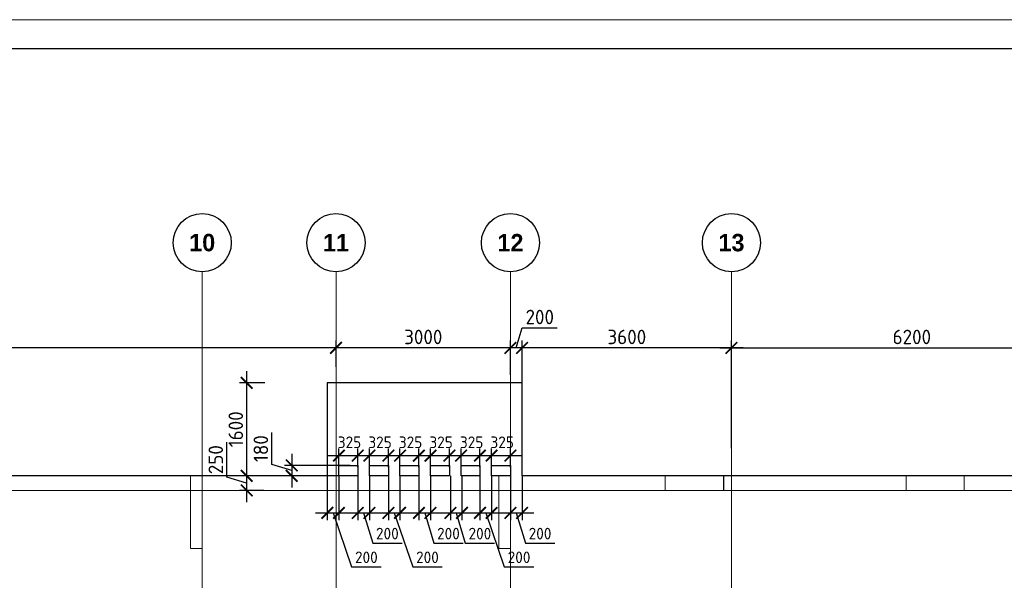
# Model space of a CAD drawing. Header units: millimetres. Extents: x -42044588 to 856694, y -806701 to 941911.
# Tile 823 of 1056: x -168083 to -151155, y -171279 to -161640. Entities that reach past the tile are written whole.
import ezdxf

# ---------------------------------------------------------------- set-up
doc = ezdxf.new("R2010")
doc.units = ezdxf.units.MM
for name, pattern in [('______5', [1100, 800, -100, 100, -100]), ('DASHED', [7, 5, -2, 0]), ('осевая', [50.8, 31.75, -6.35, 6.35, -6.35])]:
    doc.linetypes.add(name, pattern=pattern)
doc.layers.add('Колонна_ бетон', color=7, linetype='Continuous', lineweight=50, true_color=0xb4b496)
for name, color, linetype, lineweight in [('Оси', 40, '______5', 18), ('Перекрытие ж_бетон', 1, 'Continuous', 30), ('РАЗМЕРЫ', 1, 'Continuous', 9), ('ТОНКИЕ', 7, 'Continuous', 9)]:
    doc.layers.add(name, color=color, linetype=linetype, lineweight=lineweight)
doc.layers.add('ТОЛСТЫЕ_ОСНОВНЫЕ', color=6, linetype='Continuous')
doc.styles.add('Century Gothic', font='GOTHIC.TTF')
doc.styles.add('GOST-2.304_Type-B', font='GOST_Common.ttf')
doc.dimstyles.new('СПДС', dxfattribs={"dimscale": 100, "dimtxt": 2.5, "dimasz": 2, "dimexe": 1.25, "dimexo": 0, "dimtad": 1, "dimdec": 0, "dimrnd": 5, "dimtxsty": 'GOST-2.304_Type-B', "dimblk": 'ARCHTICK', "dimcen": 2.5, "dimdle": 2, "dimclrd": 1, "dimclre": 1, "dimclrt": 1, "dimadec": 0, "dimazin": 2, "dimtfac": 0.75, "dimtdec": 0, "dimtmove": 1, "dimatfit": 3, "dimfxl": 0, "dimtolj": 1, "dimarcsym": 0})

# ---------------------------------------------------------------- blocks, each defined once
blk = doc.blocks.new('NSY101')
at = {"color": 0, "linetype": 'ByBlock', "lineweight": -2}
blk.add_circle((0, 0), 50, dxfattribs=at)
blk = doc.blocks.new('СЛОЖНЫЙ_ОБЪЕКТ_17')
at = {"layer": 'Оси', "color": 16, "linetype": 'Continuous', "lineweight": 25, "transparency": 33554687, "xscale": 9.999999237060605, "yscale": 9.999999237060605, "zscale": 9.999999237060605}
blk.add_blockref('NSY101', (36213, -989), dxfattribs=at)
at = {"layer": 'Оси', "color": 16, "linetype": 'Continuous', "lineweight": 25, "transparency": 33554687, "insert": (36213, -989), "char_height": 300, "width": 620, "attachment_point": 5, "style": 'Century Gothic'}
blk.add_mtext('\\A1;{\\fCentury Gothic|i0|b1;\\H300.000000;\\W1.000000;\\C16;10}\\P', dxfattribs=at)
blk = doc.blocks.new('СЛОЖНЫЙ_ОБЪЕКТ_18')
at = {"layer": 'Оси', "color": 16, "linetype": 'Continuous', "lineweight": 25, "transparency": 33554687, "xscale": 9.999999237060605, "yscale": 9.999999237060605, "zscale": 9.999999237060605}
blk.add_blockref('NSY101', (38513, -989), dxfattribs=at)
at = {"layer": 'Оси', "color": 16, "linetype": 'Continuous', "lineweight": 25, "transparency": 33554687, "insert": (38513, -989), "char_height": 300, "width": 620, "attachment_point": 5, "style": 'Century Gothic'}
blk.add_mtext('\\A1;{\\fCentury Gothic|i0|b1;\\H300.000000;\\W1.000000;\\C16;11}\\P', dxfattribs=at)
blk = doc.blocks.new('СЛОЖНЫЙ_ОБЪЕКТ_19')
at = {"layer": 'Оси', "color": 16, "linetype": 'Continuous', "lineweight": 25, "transparency": 33554687, "xscale": 9.999999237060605, "yscale": 9.999999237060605, "zscale": 9.999999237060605}
blk.add_blockref('NSY101', (41513, -989), dxfattribs=at)
at = {"layer": 'Оси', "color": 16, "linetype": 'Continuous', "lineweight": 25, "transparency": 33554687, "insert": (41513, -989), "char_height": 300, "width": 620, "attachment_point": 5, "style": 'Century Gothic'}
blk.add_mtext('\\A1;{\\fCentury Gothic|i0|b1;\\H300.000000;\\W1.000000;\\C16;12}\\P', dxfattribs=at)
blk = doc.blocks.new('СЛОЖНЫЙ_ОБЪЕКТ_20')
at = {"layer": 'Оси', "color": 16, "linetype": 'Continuous', "lineweight": 25, "transparency": 33554687, "xscale": 9.999999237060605, "yscale": 9.999999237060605, "zscale": 9.999999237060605}
blk.add_blockref('NSY101', (45313, -989), dxfattribs=at)
at = {"layer": 'Оси', "color": 16, "linetype": 'Continuous', "lineweight": 25, "transparency": 33554687, "insert": (45313, -989), "char_height": 300, "width": 620, "attachment_point": 5, "style": 'Century Gothic'}
blk.add_mtext('\\A1;{\\fCentury Gothic|i0|b1;\\H300.000000;\\W1.000000;\\C16;13}\\P', dxfattribs=at)
blk = doc.blocks.new('оси блок 2')
at = {"layer": 'Оси', "color": 16, "linetype": 'осевая', "lineweight": 0, "ltscale": 0.25, "transparency": 33554687}
for p, q in [((-54204.7, -322543), (-54204.7, -347914.1)), ((-51904.7, -322543), (-51904.7, -347914.1)), ((-48904.7, -322543), (-48904.7, -347914.1)), ((-45104.7, -322543), (-45104.7, -347914.1)), ((-89822.3, -326301.3), (-37238.5, -326301.3))]:
    blk.add_line(p, q, dxfattribs=at)
at = {"layer": 'Оси', "color": 16, "linetype": 'Continuous', "lineweight": 25, "transparency": 33554687}
for name in ['СЛОЖНЫЙ_ОБЪЕКТ_17', 'СЛОЖНЫЙ_ОБЪЕКТ_18', 'СЛОЖНЫЙ_ОБЪЕКТ_19', 'СЛОЖНЫЙ_ОБЪЕКТ_20']:
    blk.add_blockref(name, (-90418.2, -321053.5), dxfattribs=at)
blk = doc.blocks.new('_ArchTick')
at = {"color": 0, "linetype": 'ByBlock', "const_width": 0.15}
blk.add_lwpolyline([(-0.5, -0.5), (0.5, 0.5)], dxfattribs=at)
blk = doc.blocks.new('*D536')
at = {"layer": 'DEFPOINTS', "color": 0, "transparency": 16777216}
for p in [(-149645, -167283), (-155845, -169008), (-149645, -169131)]:
    blk.add_point(p, dxfattribs=at)
at = {"layer": 'РАЗМЕРЫ', "color": 1, "lineweight": -2, "transparency": 16777216}
for p, q in [((-155845, -169008), (-155845, -167158)), ((-149645, -169131), (-149645, -167158)), ((-156045, -167283), (-149445, -167283))]:
    blk.add_line(p, q, dxfattribs=at)
at = {"layer": 'РАЗМЕРЫ', "color": 1, "lineweight": -2, "transparency": 16777216, "xscale": 200, "yscale": 200, "zscale": 200, "rotation": 180}
blk.add_blockref('_ArchTick', (-155845, -167283), dxfattribs=at)
at = {"layer": 'РАЗМЕРЫ', "color": 1, "lineweight": -2, "transparency": 16777216, "xscale": 200, "yscale": 200, "zscale": 200}
blk.add_blockref('_ArchTick', (-149645, -167283), dxfattribs=at)
at = {"layer": 'РАЗМЕРЫ', "color": 1, "lineweight": 0, "transparency": 16777216, "insert": (-152745, -167095), "char_height": 250, "attachment_point": 5, "style": 'GOST-2.304_Type-B'}
blk.add_mtext('\\A1;6200', dxfattribs=at)
blk = doc.blocks.new('*D540')
at = {"layer": 'DEFPOINTS', "color": 0, "transparency": 16777216}
for p in [(-163869, -167883), (-164181, -169483), (-163293, -169483)]:
    blk.add_point(p, dxfattribs=at)
at = {"layer": 'РАЗМЕРЫ', "color": 1, "lineweight": -2, "transparency": 16777216}
for p, q in [((-164181, -167683), (-164181, -169683)), ((-163869, -167883), (-164306, -167883)), ((-163293, -169483), (-164306, -169483))]:
    blk.add_line(p, q, dxfattribs=at)
at = {"layer": 'РАЗМЕРЫ', "color": 1, "lineweight": -2, "transparency": 16777216, "xscale": 200, "yscale": 200, "zscale": 200}
for p, rotation in [((-164181, -167883), 90), ((-164181, -169483), 270)]:
    blk.add_blockref('_ArchTick', p, dxfattribs=dict(at, rotation=rotation))
at = {"layer": 'РАЗМЕРЫ', "color": 1, "lineweight": 0, "transparency": 16777216, "insert": (-164368, -168683), "char_height": 250, "attachment_point": 5, "rotation": 90, "style": 'GOST-2.304_Type-B'}
blk.add_mtext('\\A1;1600', dxfattribs=at)
blk = doc.blocks.new('*D541')
at = {"layer": 'DEFPOINTS', "color": 0, "transparency": 16777216}
for p in [(-163883, -169483), (-164181, -169733), (-163883, -169733)]:
    blk.add_point(p, dxfattribs=at)
at = {"layer": 'РАЗМЕРЫ', "color": 1, "lineweight": -2, "transparency": 16777216}
for p, q in [((-164524, -169505), (-164524, -168905)), ((-164181, -169283), (-164181, -169933)), ((-164181, -169608), (-164524, -169505)), ((-163883, -169483), (-164306, -169483)), ((-163883, -169733), (-164306, -169733))]:
    blk.add_line(p, q, dxfattribs=at)
at = {"layer": 'РАЗМЕРЫ', "color": 1, "lineweight": -2, "transparency": 16777216, "xscale": 200, "yscale": 200, "zscale": 200}
for p, rotation in [((-164181, -169483), 90), ((-164181, -169733), 270)]:
    blk.add_blockref('_ArchTick', p, dxfattribs=dict(at, rotation=rotation))
at = {"layer": 'РАЗМЕРЫ', "color": 1, "lineweight": 0, "transparency": 16777216, "insert": (-164712, -169205), "char_height": 250, "attachment_point": 5, "rotation": 90, "style": 'GOST-2.304_Type-B'}
blk.add_mtext('\\A1;250', dxfattribs=at)
blk = doc.blocks.new('*D542')
at = {"layer": 'DEFPOINTS', "color": 0, "transparency": 16777216}
for p in [(-162400, -169303, 0), (-163406, -169483), (-162400, -169483, 0)]:
    blk.add_point(p, dxfattribs=at)
at = {"layer": 'РАЗМЕРЫ', "color": 1, "lineweight": -2, "transparency": 16777216}
for p, q in [((-163750, -169290), (-163750, -168740)), ((-163406, -169103), (-163406, -169683)), ((-163406, -169393), (-163750, -169290)), ((-162400, -169303), (-163531, -169303)), ((-162400, -169483), (-163531, -169483))]:
    blk.add_line(p, q, dxfattribs=at)
at = {"layer": 'РАЗМЕРЫ', "color": 1, "lineweight": -2, "transparency": 16777216, "xscale": 200, "yscale": 200, "zscale": 200}
for p, rotation in [((-163406, -169303), 90), ((-163406, -169483), 270)]:
    blk.add_blockref('_ArchTick', p, dxfattribs=dict(at, rotation=rotation))
at = {"layer": 'РАЗМЕРЫ', "color": 1, "lineweight": 0, "transparency": 16777216, "insert": (-163937, -169015), "char_height": 250, "attachment_point": 5, "rotation": 90, "style": 'GOST-2.304_Type-B'}
blk.add_mtext('\\A1;180', dxfattribs=at)
blk = doc.blocks.new('подложка стн 1-го этажа')
at = {"layer": 'Колонна_ бетон', "color": 252, "linetype": 'DASHED', "lineweight": 0, "ltscale": 0.5, "true_color": 0x939598, "transparency": 33554687}
for points, elevation in [([(39344, 26362), (39544, 26362), (39544, 25112), (39344, 25112)], -560), ([(44644, 26362), (44844, 26362), (44844, 25112), (44644, 25112)], -560), ([(47504, 26362), (48504, 26362), (48504, 26112), (47504, 26112)], -360), ([(47504, 26362), (48514, 26362), (48514, 26112), (47504, 26112)], -560), ([(51644, 26362), (52644, 26362), (52644, 26112), (51644, 26112)], -360)]:
    blk.add_lwpolyline(points, close=True, dxfattribs=dict(at, elevation=elevation))
blk = doc.blocks.new('*D561')
at = {"layer": 'DEFPOINTS', "color": 0, "transparency": 16777216}
for p in [(-159645, -169483, 0), (-159445, -169483), (-159445, -170120)]:
    blk.add_point(p, dxfattribs=at)
at = {"layer": 'РАЗМЕРЫ', "color": 1, "lineweight": -2, "transparency": 16777216}
for p, q in [((-159645, -169483), (-159645, -170245)), ((-159445, -169483), (-159445, -170245)), ((-159845, -170120), (-159245, -170120)), ((-159545, -170120), (-159389, -170638)), ((-159389, -170638), (-158884, -170638))]:
    blk.add_line(p, q, dxfattribs=at)
at = {"layer": 'РАЗМЕРЫ', "color": 1, "lineweight": -2, "transparency": 16777216, "xscale": 200, "yscale": 200, "zscale": 200, "rotation": 180}
blk.add_blockref('_ArchTick', (-159645, -170120), dxfattribs=at)
at = {"layer": 'РАЗМЕРЫ', "color": 1, "lineweight": -2, "transparency": 16777216, "xscale": 200, "yscale": 200, "zscale": 200}
blk.add_blockref('_ArchTick', (-159445, -170120), dxfattribs=at)
at = {"layer": 'РАЗМЕРЫ', "color": 1, "lineweight": 0, "transparency": 16777216, "insert": (-159137, -170476), "char_height": 200, "attachment_point": 5, "style": 'GOST-2.304_Type-B'}
blk.add_mtext('\\A1;200', dxfattribs=at)
blk = doc.blocks.new('*D562')
at = {"layer": 'DEFPOINTS', "color": 0, "transparency": 16777216}
for p in [(-160170, -169483, 0), (-159970, -169483), (-159970, -170120)]:
    blk.add_point(p, dxfattribs=at)
at = {"layer": 'РАЗМЕРЫ', "color": 1, "lineweight": -2, "transparency": 16777216}
for p, q in [((-160170, -169483), (-160170, -170245)), ((-159970, -169483), (-159970, -170245)), ((-160370, -170120), (-159770, -170120)), ((-160070, -170120), (-159751, -171047)), ((-159751, -171047), (-159246, -171047))]:
    blk.add_line(p, q, dxfattribs=at)
at = {"layer": 'РАЗМЕРЫ', "color": 1, "lineweight": -2, "transparency": 16777216, "xscale": 200, "yscale": 200, "zscale": 200, "rotation": 180}
blk.add_blockref('_ArchTick', (-160170, -170120), dxfattribs=at)
at = {"layer": 'РАЗМЕРЫ', "color": 1, "lineweight": -2, "transparency": 16777216, "xscale": 200, "yscale": 200, "zscale": 200}
blk.add_blockref('_ArchTick', (-159970, -170120), dxfattribs=at)
at = {"layer": 'РАЗМЕРЫ', "color": 1, "lineweight": 0, "transparency": 16777216, "insert": (-159498, -170884), "char_height": 200, "attachment_point": 5, "style": 'GOST-2.304_Type-B'}
blk.add_mtext('\\A1;200', dxfattribs=at)
blk = doc.blocks.new('*D563')
at = {"layer": 'DEFPOINTS', "color": 0, "transparency": 16777216}
for p in [(-162270, -169483, 0), (-162070, -169483), (-162070, -170120)]:
    blk.add_point(p, dxfattribs=at)
at = {"layer": 'РАЗМЕРЫ', "color": 1, "lineweight": -2, "transparency": 16777216}
for p, q in [((-162270, -169483), (-162270, -170245)), ((-162070, -169483), (-162070, -170245)), ((-162470, -170120), (-161870, -170120)), ((-162170, -170120), (-162014, -170638)), ((-162014, -170638), (-161509, -170638))]:
    blk.add_line(p, q, dxfattribs=at)
at = {"layer": 'РАЗМЕРЫ', "color": 1, "lineweight": -2, "transparency": 16777216, "xscale": 200, "yscale": 200, "zscale": 200, "rotation": 180}
blk.add_blockref('_ArchTick', (-162270, -170120), dxfattribs=at)
at = {"layer": 'РАЗМЕРЫ', "color": 1, "lineweight": -2, "transparency": 16777216, "xscale": 200, "yscale": 200, "zscale": 200}
blk.add_blockref('_ArchTick', (-162070, -170120), dxfattribs=at)
at = {"layer": 'РАЗМЕРЫ', "color": 1, "lineweight": 0, "transparency": 16777216, "insert": (-161762, -170476), "char_height": 200, "attachment_point": 5, "style": 'GOST-2.304_Type-B'}
blk.add_mtext('\\A1;200', dxfattribs=at)
blk = doc.blocks.new('*D564')
at = {"layer": 'DEFPOINTS', "color": 0, "transparency": 16777216}
for p in [(-162795, -169483, 0), (-162595, -169483), (-162595, -170120)]:
    blk.add_point(p, dxfattribs=at)
at = {"layer": 'РАЗМЕРЫ', "color": 1, "lineweight": -2, "transparency": 16777216}
for p, q in [((-162795, -169483), (-162795, -170245)), ((-162595, -169483), (-162595, -170245)), ((-162995, -170120), (-162395, -170120)), ((-162695, -170120), (-162376, -171047)), ((-162376, -171047), (-161871, -171047))]:
    blk.add_line(p, q, dxfattribs=at)
at = {"layer": 'РАЗМЕРЫ', "color": 1, "lineweight": -2, "transparency": 16777216, "xscale": 200, "yscale": 200, "zscale": 200, "rotation": 180}
blk.add_blockref('_ArchTick', (-162795, -170120), dxfattribs=at)
at = {"layer": 'РАЗМЕРЫ', "color": 1, "lineweight": -2, "transparency": 16777216, "xscale": 200, "yscale": 200, "zscale": 200}
blk.add_blockref('_ArchTick', (-162595, -170120), dxfattribs=at)
at = {"layer": 'РАЗМЕРЫ', "color": 1, "lineweight": 0, "transparency": 16777216, "insert": (-162123, -170884), "char_height": 200, "attachment_point": 5, "style": 'GOST-2.304_Type-B'}
blk.add_mtext('\\A1;200', dxfattribs=at)
blk = doc.blocks.new('*D565')
at = {"layer": 'DEFPOINTS', "color": 0, "transparency": 16777216}
for p in [(-161220, -169483, 0), (-161020, -169483), (-161020, -170120)]:
    blk.add_point(p, dxfattribs=at)
at = {"layer": 'РАЗМЕРЫ', "color": 1, "lineweight": -2, "transparency": 16777216}
for p, q in [((-161220, -169483), (-161220, -170245)), ((-161020, -169483), (-161020, -170245)), ((-161420, -170120), (-160820, -170120)), ((-161120, -170120), (-160964, -170638)), ((-160964, -170638), (-160459, -170638))]:
    blk.add_line(p, q, dxfattribs=at)
at = {"layer": 'РАЗМЕРЫ', "color": 1, "lineweight": -2, "transparency": 16777216, "xscale": 200, "yscale": 200, "zscale": 200, "rotation": 180}
blk.add_blockref('_ArchTick', (-161220, -170120), dxfattribs=at)
at = {"layer": 'РАЗМЕРЫ', "color": 1, "lineweight": -2, "transparency": 16777216, "xscale": 200, "yscale": 200, "zscale": 200}
blk.add_blockref('_ArchTick', (-161020, -170120), dxfattribs=at)
at = {"layer": 'РАЗМЕРЫ', "color": 1, "lineweight": 0, "transparency": 16777216, "insert": (-160712, -170476), "char_height": 200, "attachment_point": 5, "style": 'GOST-2.304_Type-B'}
blk.add_mtext('\\A1;200', dxfattribs=at)
blk = doc.blocks.new('*D566')
at = {"layer": 'DEFPOINTS', "color": 0, "transparency": 16777216}
for p in [(-161745, -169483, 0), (-161545, -169483), (-161545, -170120)]:
    blk.add_point(p, dxfattribs=at)
at = {"layer": 'РАЗМЕРЫ', "color": 1, "lineweight": -2, "transparency": 16777216}
for p, q in [((-161745, -169483), (-161745, -170245)), ((-161545, -169483), (-161545, -170245)), ((-161945, -170120), (-161345, -170120)), ((-161645, -170120), (-161326, -171047)), ((-161326, -171047), (-160821, -171047))]:
    blk.add_line(p, q, dxfattribs=at)
at = {"layer": 'РАЗМЕРЫ', "color": 1, "lineweight": -2, "transparency": 16777216, "xscale": 200, "yscale": 200, "zscale": 200, "rotation": 180}
blk.add_blockref('_ArchTick', (-161745, -170120), dxfattribs=at)
at = {"layer": 'РАЗМЕРЫ', "color": 1, "lineweight": -2, "transparency": 16777216, "xscale": 200, "yscale": 200, "zscale": 200}
blk.add_blockref('_ArchTick', (-161545, -170120), dxfattribs=at)
at = {"layer": 'РАЗМЕРЫ', "color": 1, "lineweight": 0, "transparency": 16777216, "insert": (-161073, -170884), "char_height": 200, "attachment_point": 5, "style": 'GOST-2.304_Type-B'}
blk.add_mtext('\\A1;200', dxfattribs=at)
blk = doc.blocks.new('*D567')
at = {"layer": 'DEFPOINTS', "color": 0, "transparency": 16777216}
for p in [(-160679, -169483, 0), (-160479, -169483), (-160479, -170120)]:
    blk.add_point(p, dxfattribs=at)
at = {"layer": 'РАЗМЕРЫ', "color": 1, "lineweight": -2, "transparency": 16777216}
for p, q in [((-160679, -169483), (-160679, -170245)), ((-160479, -169483), (-160479, -170245)), ((-160879, -170120), (-160279, -170120)), ((-160579, -170120), (-160423, -170638)), ((-160423, -170638), (-159918, -170638))]:
    blk.add_line(p, q, dxfattribs=at)
at = {"layer": 'РАЗМЕРЫ', "color": 1, "lineweight": -2, "transparency": 16777216, "xscale": 200, "yscale": 200, "zscale": 200, "rotation": 180}
blk.add_blockref('_ArchTick', (-160679, -170120), dxfattribs=at)
at = {"layer": 'РАЗМЕРЫ', "color": 1, "lineweight": -2, "transparency": 16777216, "xscale": 200, "yscale": 200, "zscale": 200}
blk.add_blockref('_ArchTick', (-160479, -170120), dxfattribs=at)
at = {"layer": 'РАЗМЕРЫ', "color": 1, "lineweight": 0, "transparency": 16777216, "insert": (-160171, -170476), "char_height": 200, "attachment_point": 5, "style": 'GOST-2.304_Type-B'}
blk.add_mtext('\\A1;200', dxfattribs=at)
blk = doc.blocks.new('*D617')
at = {"layer": 'DEFPOINTS', "color": 0, "transparency": 16777216}
for p in [(-162270, -169135), (-162595, -169333), (-162270, -169333, 0)]:
    blk.add_point(p, dxfattribs=at)
at = {"layer": 'РАЗМЕРЫ', "color": 1, "lineweight": -2, "transparency": 16777216}
for p, q in [((-162595, -169333), (-162595, -169010)), ((-162270, -169333), (-162270, -169010)), ((-162795, -169135), (-162070, -169135))]:
    blk.add_line(p, q, dxfattribs=at)
at = {"layer": 'РАЗМЕРЫ', "color": 1, "lineweight": -2, "transparency": 16777216, "xscale": 200, "yscale": 200, "zscale": 200, "rotation": 180}
blk.add_blockref('_ArchTick', (-162595, -169135), dxfattribs=at)
at = {"layer": 'РАЗМЕРЫ', "color": 1, "lineweight": -2, "transparency": 16777216, "xscale": 200, "yscale": 200, "zscale": 200}
blk.add_blockref('_ArchTick', (-162270, -169135), dxfattribs=at)
at = {"layer": 'РАЗМЕРЫ', "color": 1, "lineweight": 0, "transparency": 16777216, "insert": (-162413, -168906), "char_height": 200, "attachment_point": 5, "style": 'GOST-2.304_Type-B'}
blk.add_mtext('\\A1;325', dxfattribs=at)
blk = doc.blocks.new('*D568')
at = {"layer": 'DEFPOINTS', "color": 0, "transparency": 16777216}
for p in [(-161745, -169135), (-162070, -169333), (-161745, -169333, 0)]:
    blk.add_point(p, dxfattribs=at)
at = {"layer": 'РАЗМЕРЫ', "color": 1, "lineweight": -2, "transparency": 16777216}
for p, q in [((-162070, -169333), (-162070, -169010)), ((-161745, -169333), (-161745, -169010)), ((-162270, -169135), (-161545, -169135))]:
    blk.add_line(p, q, dxfattribs=at)
at = {"layer": 'РАЗМЕРЫ', "color": 1, "lineweight": -2, "transparency": 16777216, "xscale": 200, "yscale": 200, "zscale": 200, "rotation": 180}
blk.add_blockref('_ArchTick', (-162070, -169135), dxfattribs=at)
at = {"layer": 'РАЗМЕРЫ', "color": 1, "lineweight": -2, "transparency": 16777216, "xscale": 200, "yscale": 200, "zscale": 200}
blk.add_blockref('_ArchTick', (-161745, -169135), dxfattribs=at)
at = {"layer": 'РАЗМЕРЫ', "color": 1, "lineweight": 0, "transparency": 16777216, "insert": (-161888, -168906), "char_height": 200, "attachment_point": 5, "style": 'GOST-2.304_Type-B'}
blk.add_mtext('\\A1;325', dxfattribs=at)
blk = doc.blocks.new('*D569')
at = {"layer": 'DEFPOINTS', "color": 0, "transparency": 16777216}
for p in [(-161220, -169135), (-161545, -169333), (-161220, -169333, 0)]:
    blk.add_point(p, dxfattribs=at)
at = {"layer": 'РАЗМЕРЫ', "color": 1, "lineweight": -2, "transparency": 16777216}
for p, q in [((-161545, -169333), (-161545, -169010)), ((-161220, -169333), (-161220, -169010)), ((-161745, -169135), (-161020, -169135))]:
    blk.add_line(p, q, dxfattribs=at)
at = {"layer": 'РАЗМЕРЫ', "color": 1, "lineweight": -2, "transparency": 16777216, "xscale": 200, "yscale": 200, "zscale": 200, "rotation": 180}
blk.add_blockref('_ArchTick', (-161545, -169135), dxfattribs=at)
at = {"layer": 'РАЗМЕРЫ', "color": 1, "lineweight": -2, "transparency": 16777216, "xscale": 200, "yscale": 200, "zscale": 200}
blk.add_blockref('_ArchTick', (-161220, -169135), dxfattribs=at)
at = {"layer": 'РАЗМЕРЫ', "color": 1, "lineweight": 0, "transparency": 16777216, "insert": (-161363, -168906), "char_height": 200, "attachment_point": 5, "style": 'GOST-2.304_Type-B'}
blk.add_mtext('\\A1;325', dxfattribs=at)
blk = doc.blocks.new('*D570')
at = {"layer": 'DEFPOINTS', "color": 0, "transparency": 16777216}
for p in [(-160695, -169135), (-161020, -169333), (-160695, -169333, 0)]:
    blk.add_point(p, dxfattribs=at)
at = {"layer": 'РАЗМЕРЫ', "color": 1, "lineweight": -2, "transparency": 16777216}
for p, q in [((-161020, -169333), (-161020, -169010)), ((-160695, -169333), (-160695, -169010)), ((-161220, -169135), (-160495, -169135))]:
    blk.add_line(p, q, dxfattribs=at)
at = {"layer": 'РАЗМЕРЫ', "color": 1, "lineweight": -2, "transparency": 16777216, "xscale": 200, "yscale": 200, "zscale": 200, "rotation": 180}
blk.add_blockref('_ArchTick', (-161020, -169135), dxfattribs=at)
at = {"layer": 'РАЗМЕРЫ', "color": 1, "lineweight": -2, "transparency": 16777216, "xscale": 200, "yscale": 200, "zscale": 200}
blk.add_blockref('_ArchTick', (-160695, -169135), dxfattribs=at)
at = {"layer": 'РАЗМЕРЫ', "color": 1, "lineweight": 0, "transparency": 16777216, "insert": (-160838, -168906), "char_height": 200, "attachment_point": 5, "style": 'GOST-2.304_Type-B'}
blk.add_mtext('\\A1;325', dxfattribs=at)
blk = doc.blocks.new('*D571')
at = {"layer": 'DEFPOINTS', "color": 0, "transparency": 16777216}
for p in [(-160170, -169135), (-160495, -169333), (-160170, -169333, 0)]:
    blk.add_point(p, dxfattribs=at)
at = {"layer": 'РАЗМЕРЫ', "color": 1, "lineweight": -2, "transparency": 16777216}
for p, q in [((-160495, -169333), (-160495, -169010)), ((-160170, -169333), (-160170, -169010)), ((-160695, -169135), (-159970, -169135))]:
    blk.add_line(p, q, dxfattribs=at)
at = {"layer": 'РАЗМЕРЫ', "color": 1, "lineweight": -2, "transparency": 16777216, "xscale": 200, "yscale": 200, "zscale": 200, "rotation": 180}
blk.add_blockref('_ArchTick', (-160495, -169135), dxfattribs=at)
at = {"layer": 'РАЗМЕРЫ', "color": 1, "lineweight": -2, "transparency": 16777216, "xscale": 200, "yscale": 200, "zscale": 200}
blk.add_blockref('_ArchTick', (-160170, -169135), dxfattribs=at)
at = {"layer": 'РАЗМЕРЫ', "color": 1, "lineweight": 0, "transparency": 16777216, "insert": (-160313, -168906), "char_height": 200, "attachment_point": 5, "style": 'GOST-2.304_Type-B'}
blk.add_mtext('\\A1;325', dxfattribs=at)
blk = doc.blocks.new('*D572')
at = {"layer": 'DEFPOINTS', "color": 0, "transparency": 16777216}
for p in [(-159645, -169135), (-159970, -169333), (-159645, -169333, 0)]:
    blk.add_point(p, dxfattribs=at)
at = {"layer": 'РАЗМЕРЫ', "color": 1, "lineweight": -2, "transparency": 16777216}
for p, q in [((-159970, -169333), (-159970, -169010)), ((-159645, -169333), (-159645, -169010)), ((-160170, -169135), (-159445, -169135))]:
    blk.add_line(p, q, dxfattribs=at)
at = {"layer": 'РАЗМЕРЫ', "color": 1, "lineweight": -2, "transparency": 16777216, "xscale": 200, "yscale": 200, "zscale": 200, "rotation": 180}
blk.add_blockref('_ArchTick', (-159970, -169135), dxfattribs=at)
at = {"layer": 'РАЗМЕРЫ', "color": 1, "lineweight": -2, "transparency": 16777216, "xscale": 200, "yscale": 200, "zscale": 200}
blk.add_blockref('_ArchTick', (-159645, -169135), dxfattribs=at)
at = {"layer": 'РАЗМЕРЫ', "color": 1, "lineweight": 0, "transparency": 16777216, "insert": (-159788, -168906), "char_height": 200, "attachment_point": 5, "style": 'GOST-2.304_Type-B'}
blk.add_mtext('\\A1;325', dxfattribs=at)
blk = doc.blocks.new('*D618')
at = {"layer": 'DEFPOINTS', "color": 0, "transparency": 16777216}
for p in [(-162645, -167283), (-159645, -167486), (-162645, -167610)]:
    blk.add_point(p, dxfattribs=at)
at = {"layer": 'РАЗМЕРЫ', "color": 1, "lineweight": -2, "transparency": 16777216}
for p, q in [((-162645, -167610), (-162645, -167158)), ((-159645, -167486), (-159645, -167158)), ((-159445, -167283), (-162845, -167283))]:
    blk.add_line(p, q, dxfattribs=at)
at = {"layer": 'РАЗМЕРЫ', "color": 1, "lineweight": -2, "transparency": 16777216, "xscale": 200, "yscale": 200, "zscale": 200, "rotation": 180}
blk.add_blockref('_ArchTick', (-162645, -167283), dxfattribs=at)
at = {"layer": 'РАЗМЕРЫ', "color": 1, "lineweight": -2, "transparency": 16777216, "xscale": 200, "yscale": 200, "zscale": 200}
blk.add_blockref('_ArchTick', (-159645, -167283), dxfattribs=at)
at = {"layer": 'РАЗМЕРЫ', "color": 1, "lineweight": 0, "transparency": 16777216, "insert": (-161145, -167095), "char_height": 250, "attachment_point": 5, "style": 'GOST-2.304_Type-B'}
blk.add_mtext('\\A1;3000', dxfattribs=at)
blk = doc.blocks.new('*U6686')
at = {"layer": 'ТОЛСТЫЕ_ОСНОВНЫЕ', "color": 6}
blk.add_lwpolyline([(20, 5), (886, 5), (886, 415), (20, 415)], close=True, dxfattribs=at)
at = {"layer": 'ТОНКИЕ'}
blk.add_lwpolyline([(0, 0), (891, 0), (891, 420), (0, 420)], close=True, dxfattribs=at)
blk = doc.blocks.new('*D682')
at = {"layer": 'DEFPOINTS', "color": 0, "transparency": 16777216}
for p in [(-159445, -167283), (-159445, -167883), (-155845, -169008)]:
    blk.add_point(p, dxfattribs=at)
at = {"layer": 'РАЗМЕРЫ', "color": 1, "lineweight": -2, "transparency": 16777216}
for p, q in [((-159445, -167883), (-159445, -167158)), ((-155845, -169008), (-155845, -167158)), ((-155645, -167283), (-159645, -167283))]:
    blk.add_line(p, q, dxfattribs=at)
at = {"layer": 'РАЗМЕРЫ', "color": 1, "lineweight": -2, "transparency": 16777216, "xscale": 200, "yscale": 200, "zscale": 200, "rotation": 180}
blk.add_blockref('_ArchTick', (-159445, -167283), dxfattribs=at)
at = {"layer": 'РАЗМЕРЫ', "color": 1, "lineweight": -2, "transparency": 16777216, "xscale": 200, "yscale": 200, "zscale": 200}
blk.add_blockref('_ArchTick', (-155845, -167283), dxfattribs=at)
at = {"layer": 'РАЗМЕРЫ', "color": 1, "lineweight": 0, "transparency": 16777216, "insert": (-157645, -167095), "char_height": 250, "attachment_point": 5, "style": 'GOST-2.304_Type-B'}
blk.add_mtext('\\A1;3600', dxfattribs=at)
blk = doc.blocks.new('*D683')
at = {"layer": 'DEFPOINTS', "color": 0, "transparency": 16777216}
for p in [(-159645, -167283), (-159645, -167747), (-159445, -167883)]:
    blk.add_point(p, dxfattribs=at)
at = {"layer": 'РАЗМЕРЫ', "color": 1, "lineweight": -2, "transparency": 16777216}
for p, q in [((-159545, -167283), (-159442, -166939)), ((-159442, -166939), (-158842, -166939)), ((-159645, -167747), (-159645, -167158)), ((-159445, -167883), (-159445, -167158)), ((-159245, -167283), (-159845, -167283))]:
    blk.add_line(p, q, dxfattribs=at)
at = {"layer": 'РАЗМЕРЫ', "color": 1, "lineweight": -2, "transparency": 16777216, "xscale": 200, "yscale": 200, "zscale": 200, "rotation": 180}
blk.add_blockref('_ArchTick', (-159645, -167283), dxfattribs=at)
at = {"layer": 'РАЗМЕРЫ', "color": 1, "lineweight": -2, "transparency": 16777216, "xscale": 200, "yscale": 200, "zscale": 200}
blk.add_blockref('_ArchTick', (-159445, -167283), dxfattribs=at)
at = {"layer": 'РАЗМЕРЫ', "color": 1, "lineweight": 0, "transparency": 16777216, "insert": (-159142, -166752), "char_height": 250, "attachment_point": 5, "style": 'GOST-2.304_Type-B'}
blk.add_mtext('\\A1;200', dxfattribs=at)
blk = doc.blocks.new('*D684')
at = {"layer": 'DEFPOINTS', "color": 0, "transparency": 16777216}
for p in [(-175045, -167283), (-175045, -167692), (-162645, -167610)]:
    blk.add_point(p, dxfattribs=at)
at = {"layer": 'РАЗМЕРЫ', "color": 1, "lineweight": -2, "transparency": 16777216}
for p, q in [((-175045, -167692), (-175045, -167158)), ((-162645, -167610), (-162645, -167158)), ((-162445, -167283), (-175245, -167283))]:
    blk.add_line(p, q, dxfattribs=at)
at = {"layer": 'РАЗМЕРЫ', "color": 1, "lineweight": -2, "transparency": 16777216, "xscale": 200, "yscale": 200, "zscale": 200, "rotation": 180}
blk.add_blockref('_ArchTick', (-175045, -167283), dxfattribs=at)
at = {"layer": 'РАЗМЕРЫ', "color": 1, "lineweight": -2, "transparency": 16777216, "xscale": 200, "yscale": 200, "zscale": 200}
blk.add_blockref('_ArchTick', (-162645, -167283), dxfattribs=at)
at = {"layer": 'РАЗМЕРЫ', "color": 1, "lineweight": 0, "transparency": 16777216, "insert": (-168845, -167095), "char_height": 250, "attachment_point": 5, "style": 'GOST-2.304_Type-B'}
blk.add_mtext('\\A1;12400', dxfattribs=at)

msp = doc.modelspace()

# ---------------------------------------------------------------- linework, layer by layer
at = {"layer": 'Перекрытие ж_бетон'}
msp.add_lwpolyline([(-169394.994, -186383.477), (-162744.994, -186383.477), (-162744.994, -187983.477), (-159395.454, -187983.477), (-159395.459, -186383.477), (-149394.994, -186383.477), (-149394.994, -169483.478), (-159444.994, -169483.478), (-159444.994, -167883.479), (-162794.994, -167883.479), (-162794.994, -169483.478), (-176234.994, -169483.478)], dxfattribs=at)
for points, elevation in [([(-162270.007, -169483.478), (-162595.007, -169483.478), (-162595.007, -169303.478), (-162270.007, -169303.478)], 0.018), ([(-161744.927, -169483.478), (-162069.927, -169483.478), (-162069.927, -169303.478), (-161744.927, -169303.478)], -0.071), ([(-161220.033, -169483.478), (-161545.033, -169483.478), (-161545.033, -169303.478), (-161220.033, -169303.478)], 0.036), ([(-160694.954, -169483.478), (-161019.954, -169483.478), (-161019.954, -169303.478), (-160694.954, -169303.478)], -0.053), ([(-160170.06, -169483.478), (-160495.06, -169483.478), (-160495.06, -169303.478), (-160170.06, -169303.478)], 0.071), ([(-159645.073, -169483.478), (-159970.073, -169483.478), (-159970.073, -169303.478), (-159645.073, -169303.478)], 0.089)]:
    msp.add_lwpolyline(points, close=True, dxfattribs=dict(at, elevation=elevation))

# ---------------------------------------------------------------- block references
at = {"xscale": 100, "yscale": 100, "zscale": 100}
msp.add_blockref('*U6686', (-203726.219, -203640.191), dxfattribs=at)
msp.add_blockref('подложка стн 1-го этажа', (-204488.916, -195845.272, 560))
at = {"layer": 'РАЗМЕРЫ'}
msp.add_blockref('оси блок 2', (-110740.275, 156567.844), dxfattribs=at)

# ---------------------------------------------------------------- dimensions: what is measured, and where the dimension line sits
at = {"layer": 'РАЗМЕРЫ', "lineweight": 0}
for base, p1, p2, picture, middle in [((-159644.994, -167282.798), (-159444.994, -167883.479), (-159644.994, -167746.572), '*D683', (-159379.369, -166751.548)), ((-175044.994, -167282.798), (-162644.994, -167610.049), (-175044.994, -167692.295), '*D684', (-168844.994, -167095.298)), ((-162644.994, -167282.798), (-159644.994, -167486.421), (-162644.994, -167610.049), '*D618', (-161144.994, -167095.298)), ((-159444.994, -167282.798), (-155844.994, -169008.199), (-159444.994, -167883.479), '*D682', (-157644.994, -167095.298)), ((-149644.994, -167282.798), (-155844.994, -169008.199), (-149644.994, -169131.199), '*D536', (-152744.994, -167095.298))]:
    dim = msp.add_linear_dim(base=base, p1=p1, p2=p2, dimstyle='СПДС', override={"dimrnd": 5}, dxfattribs=at)
    dim.commit()
    dim.dimension.update_dxf_attribs({"geometry": picture, "text_midpoint": middle})
for base, p1, p2, angle, override, picture, middle in [((-164180.57, -169483.478), (-163869.07, -167883.479), (-163293.494, -169483.478), 90, {"dimrnd": 5}, '*D540', (-164368.07, -168683.478)), ((-163406.25, -169483.478), (-162400.007, -169303.478, 0.018), (-162400.007, -169483.478, 0.018), 270, {"dimrnd": 5}, '*D542', (-163937.5, -169227.853)), ((-164180.57, -169733.478), (-163883.07, -169483.478), (-163883.07, -169733.478), 90, {"dimrnd": 5}, '*D541', (-164711.82, -169442.853)), ((-162069.927, -170119.657, -0.071), (-162269.927, -169483.478, -0.053), (-162069.927, -169483.478, -0.071), 180, {"dimtxt": 2, "dimasz": 2, "dimrnd": 5}, '*D563', (-161951.802, -170475.907, -0.071)), ((-161019.954, -170119.657, -0.053), (-161219.953, -169483.478, -0.036), (-161019.954, -169483.478, -0.053), 180, {"dimtxt": 2, "dimasz": 2, "dimrnd": 5}, '*D565', (-160901.828, -170475.907, -0.053)), ((-160478.713, -170119.657, 0.018), (-160678.713, -169483.478, 0.036), (-160478.713, -169483.478, 0.018), 180, {"dimtxt": 2, "dimasz": 2, "dimrnd": 5}, '*D567', (-160360.588, -170475.907, 0.018)), ((-159444.994, -170119.657), (-159644.993, -169483.478, 0.018), (-159444.994, -169483.478), 180, {"dimtxt": 2, "dimasz": 2, "dimrnd": 5}, '*D561', (-159326.868, -170475.907))]:
    dim = msp.add_linear_dim(base=base, p1=p1, p2=p2, angle=angle, dimstyle='СПДС', override=override, dxfattribs=at)
    dim.commit()
    dim.dimension.update_dxf_attribs({"geometry": picture, "text_midpoint": middle})
for base, p1, p2, picture, middle in [((-162270.007, -169134.891), (-162595.007, -169333.478), (-162270.007, -169333.478, 0.018), '*D617', (-162412.531, -169068.305)), ((-161745.02, -169134.891, 0.018), (-162070.02, -169333.478, 0.018), (-161745.02, -169333.478, 0.036), '*D568', (-161887.544, -169068.305, 0.018)), ((-161220.033, -169134.891, 0.036), (-161545.033, -169333.478, 0.036), (-161220.033, -169333.478, 0.053), '*D569', (-161362.558, -169068.305, 0.036)), ((-160695.047, -169134.891, 0.053), (-161020.047, -169333.478, 0.053), (-160695.047, -169333.478, 0.071), '*D570', (-160837.571, -169068.305, 0.053)), ((-160170.06, -169134.891, 0.071), (-160495.06, -169333.478, 0.071), (-160170.06, -169333.478, 0.089), '*D571', (-160312.584, -169068.305, 0.071)), ((-159645.073, -169134.891, 0.089), (-159970.073, -169333.478, 0.089), (-159645.073, -169333.478, 0.107), '*D572', (-159787.598, -169068.305, 0.089))]:
    dim = msp.add_linear_dim(base=base, p1=p1, p2=p2, dimstyle='СПДС', override={"dimtxt": 2, "dimasz": 2, "dimrnd": 5}, dxfattribs=at)
    dim.commit()
    dim.dimension.update_dxf_attribs({"geometry": picture, "text_midpoint": middle, "dimtype": 160})
for base, p1, p2, picture, middle in [((-162595.007, -170119.657, 0.018), (-162795.007, -169483.478, 0.036), (-162595.007, -169483.478, 0.018), '*D564', (-162313.392, -171046.908, 0.018)), ((-161545.033, -170119.657, 0.036), (-161745.033, -169483.478, 0.053), (-161545.033, -169483.478, 0.036), '*D566', (-161263.418, -171046.908, 0.036)), ((-159970.073, -170119.657, 0.089), (-160170.073, -169483.478, 0.107), (-159970.073, -169483.478, 0.089), '*D562', (-159688.458, -171046.908, 0.089))]:
    dim = msp.add_linear_dim(base=base, p1=p1, p2=p2, angle=180, dimstyle='СПДС', override={"dimtxt": 2, "dimasz": 2, "dimrnd": 5}, dxfattribs=at)
    dim.commit()
    dim.dimension.update_dxf_attribs({"geometry": picture, "text_midpoint": middle, "dimtype": 160})

doc.saveas('drawing.dxf')
